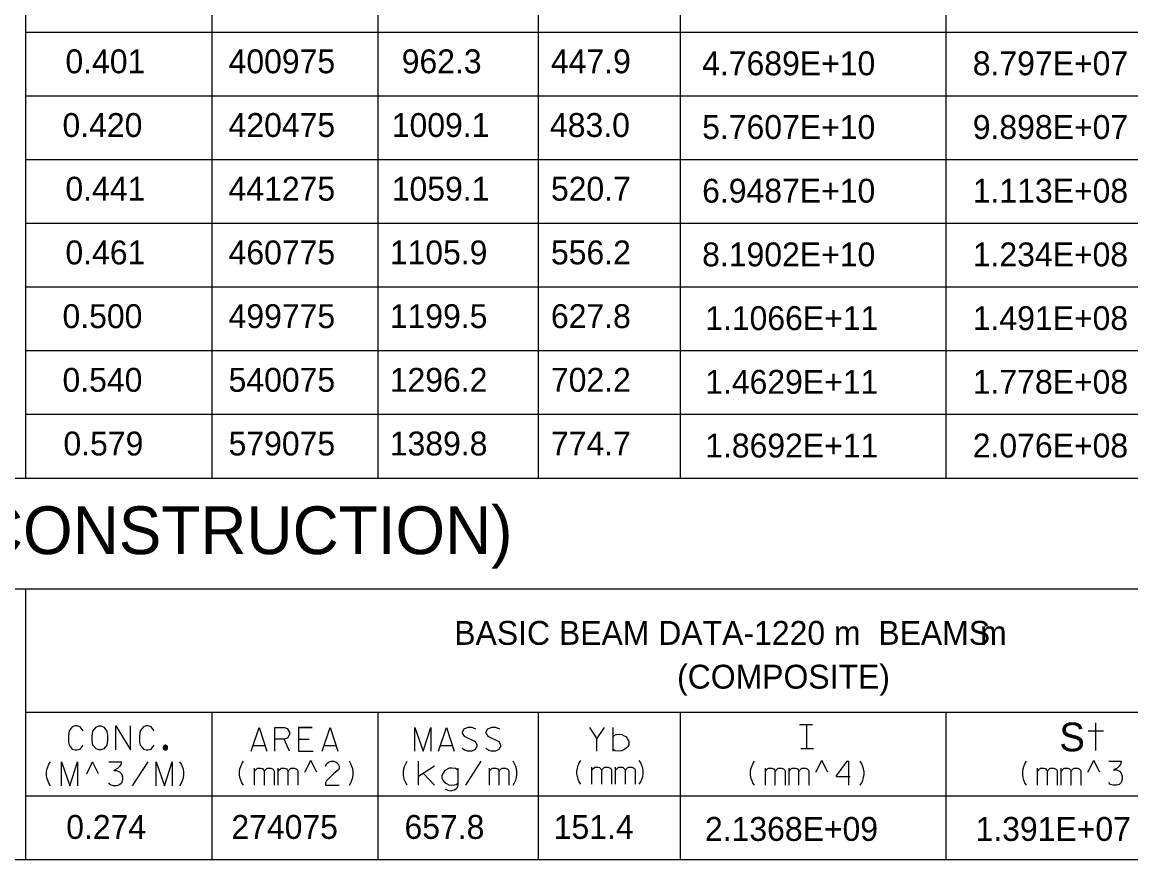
# Model space of a CAD drawing. Extents: x 635698 to 639877, y 296617 to 300175.
# Drawn here: x 636818.9 to 636958.2, y 299839.7 to 299944.9 of the extents above; entities that cross this region are included whole.
import ezdxf

# ---------------------------------------------------------------- set-up
doc = ezdxf.new("R2010")
doc.units = 0
doc.layers.add('2', color=7, linetype='Continuous')

msp = doc.modelspace()

# ---------------------------------------------------------------- linework, layer by layer
at = {"layer": '2'}
for p, q in [((636819.31, 300025.57), (636819.31, 299887.57)), ((636842.69, 300010.07), (636842.69, 299887.57)), ((636863.56, 300010.07), (636863.56, 299887.57)), ((636883.69, 300010.07), (636883.69, 299887.57)), ((636901.56, 300010.07), (636901.56, 299887.57)), ((636934.94, 300010.07), (636934.94, 299887.57)), ((637001.69, 299943.57), (636819.31, 299943.57)), ((637001.69, 299935.57), (636819.31, 299935.57)), ((637001.69, 299927.57), (636819.31, 299927.57)), ((637001.69, 299919.57), (636819.31, 299919.57)), ((637001.69, 299911.57), (636819.31, 299911.57)), ((637001.69, 299903.57), (636819.31, 299903.57)), ((637001.69, 299895.57), (636819.31, 299895.57)), ((637001.69, 299887.57), (636635.94, 299887.57)), ((637001.69, 299873.66), (636618.31, 299873.66)), ((636819.31, 299873.66), (636819.31, 299839.66)), ((637001.69, 299858.16), (636819.31, 299858.16)), ((636842.69, 299858.16), (636842.69, 299839.66)), ((636863.56, 299858.16), (636863.56, 299839.66)), ((636883.69, 299858.16), (636883.69, 299839.66)), ((636901.56, 299858.16), (636901.56, 299839.66)), ((636934.94, 299858.16), (636934.94, 299839.66)), ((636916.56, 299856.66), (636918.19, 299856.66)), ((636916.69, 299853.66), (636918.31, 299853.66)), ((636826.98, 299850.47), (636827.73, 299851.97)), ((636828.48, 299850.47), (636827.73, 299851.97)), ((636854.39, 299850.65), (636855.14, 299852.15)), ((636855.89, 299850.65), (636855.14, 299852.15)), ((636918.59, 299850.65), (636919.34, 299852.15)), ((636920.09, 299850.65), (636919.34, 299852.15)), ((636952.78, 299850.65), (636953.53, 299852.15)), ((636954.28, 299850.65), (636953.53, 299852.15)), ((637001.69, 299847.66), (636819.31, 299847.66)), ((637001.69, 299839.66), (636618.31, 299839.66))]:
    msp.add_line(p, q, dxfattribs=at)
for points in [[(636826.54, 299855.88), (636826.17, 299856.38), (636825.79, 299856.47), (636825.53, 299856.47), (636825.17, 299856.38), (636824.77, 299855.88), (636824.68, 299855.22), (636824.68, 299854.86), (636824.68, 299854.63), (636824.7, 299854.41), (636824.77, 299854.04), (636825.17, 299853.56), (636825.53, 299853.47), (636825.74, 299853.47), (636826.14, 299853.56), (636826.54, 299854.04)], [(636828.5, 299856.47), (636828.74, 299856.47), (636829.14, 299856.3), (636829.52, 299855.81), (636829.61, 299855.22), (636829.61, 299854.67), (636829.52, 299854.08), (636829.12, 299853.59), (636828.74, 299853.47), (636828.5, 299853.47), (636828.15, 299853.59), (636827.75, 299854.08), (636827.65, 299854.67), (636827.65, 299855.22), (636827.75, 299855.83), (636828.15, 299856.33), (636828.5, 299856.47)], [(636830.63, 299853.47), (636830.63, 299856.47), (636832.5, 299853.47), (636832.5, 299856.47)], [(636835.47, 299855.88), (636835.1, 299856.38), (636834.72, 299856.47), (636834.46, 299856.47), (636834.1, 299856.38), (636833.7, 299855.88), (636833.61, 299855.22), (636833.61, 299854.86), (636833.61, 299854.63), (636833.63, 299854.41), (636833.7, 299854.04), (636834.1, 299853.56), (636834.46, 299853.47), (636834.67, 299853.47), (636835.07, 299853.56), (636835.47, 299854.04)], [(636847.64, 299853.29), (636848.63, 299856.29), (636849.6, 299853.29)], [(636850.61, 299853.29), (636850.61, 299856.29), (636851.82, 299856.29), (636852.17, 299856.17), (636852.48, 299855.7), (636852.48, 299855.42), (636852.2, 299854.94), (636851.82, 299854.83), (636850.61, 299854.83)], [(636855.32, 299856.29), (636853.59, 299856.29), (636853.59, 299853.29), (636855.43, 299853.29)], [(636853.59, 299856.29), (636855.32, 299856.29)], [(636856.57, 299853.29), (636857.56, 299856.29), (636858.53, 299853.29)], [(636868.21, 299853.29), (636868.21, 299856.29), (636869.25, 299853.29), (636870.22, 299856.29), (636870.22, 299853.29)], [(636871.19, 299853.29), (636872.18, 299856.29), (636873.15, 299853.29)], [(636875.89, 299856.08), (636875.42, 299856.29), (636874.88, 299856.29), (636874.38, 299856.08), (636874.17, 299855.7), (636874.17, 299855.56), (636874.4, 299855.2), (636875.77, 299854.5), (636876.01, 299854.16), (636875.99, 299853.88), (636875.77, 299853.5), (636875.37, 299853.29), (636874.81, 299853.29), (636874.55, 299853.38), (636874.17, 299853.64)], [(636878.87, 299856.08), (636878.4, 299856.29), (636877.85, 299856.29), (636877.36, 299856.08), (636877.14, 299855.7), (636877.14, 299855.56), (636877.38, 299855.2), (636878.75, 299854.5), (636878.99, 299854.16), (636878.96, 299853.88), (636878.75, 299853.5), (636878.35, 299853.29), (636877.78, 299853.29), (636877.52, 299853.38), (636877.14, 299853.64)], [(636890.14, 299856.29), (636891.09, 299854.85), (636892.03, 299856.29)], [(636893.12, 299853.29), (636893.12, 299856.29)], [(636917.1, 299856.66), (636917.81, 299856.66)], [(636917.45, 299853.66), (636917.45, 299856.66)], [(636954.72, 299855.82), (636952.82, 299855.82)], [(636953.76, 299853.41), (636953.76, 299856.86)], [(636852.48, 299853.29), (636851.8, 299854.83)], [(636853.59, 299854.8), (636854.94, 299854.8)], [(636853.59, 299854.8), (636854.94, 299854.8)], [(636891.09, 299853.29), (636891.09, 299854.85)], [(636893.12, 299855.18), (636893.5, 299855.39), (636893.88, 299855.44), (636894.21, 299855.39), (636894.51, 299855.25), (636894.7, 299855.13), (636894.89, 299854.92), (636894.99, 299854.73), (636895.08, 299854.57), (636895.08, 299854.12), (636894.94, 299853.86), (636894.82, 299853.72), (636894.47, 299853.46), (636894.23, 299853.34), (636893.88, 299853.29), (636893.4, 299853.34), (636893.12, 299853.53)], [(636837.15, 299853.75), (636837.15, 299853.78), (636837.15, 299853.81), (636837.14, 299853.84), (636837.13, 299853.87), (636837.12, 299853.9), (636837.1, 299853.92), (636837.08, 299853.95), (636837.06, 299853.97), (636837.04, 299853.99), (636837.01, 299854), (636836.98, 299854.02), (636836.96, 299854.03), (636836.93, 299854.03), (636836.9, 299854.04), (636836.87, 299854.04), (636836.84, 299854.04), (636836.81, 299854.03), (636836.78, 299854.03), (636836.75, 299854.02), (636836.73, 299854), (636836.7, 299853.99), (636836.68, 299853.97), (636836.66, 299853.95), (636836.64, 299853.92), (636836.62, 299853.9), (636836.61, 299853.87), (636836.6, 299853.84), (636836.59, 299853.81), (636836.59, 299853.78), (636836.58, 299853.75), (636836.59, 299853.72), (636836.59, 299853.7), (636836.6, 299853.67), (636836.61, 299853.64), (636836.62, 299853.61), (636836.64, 299853.59), (636836.66, 299853.56), (636836.68, 299853.54), (636836.7, 299853.52), (636836.73, 299853.51), (636836.75, 299853.49), (636836.78, 299853.48), (636836.81, 299853.48), (636836.84, 299853.47), (636836.87, 299853.47), (636836.9, 299853.47), (636836.93, 299853.48), (636836.96, 299853.48), (636836.98, 299853.49), (636837.01, 299853.51), (636837.04, 299853.52), (636837.06, 299853.54), (636837.08, 299853.56), (636837.1, 299853.59), (636837.12, 299853.61), (636837.13, 299853.64), (636837.14, 299853.67), (636837.15, 299853.7), (636837.15, 299853.72), (636837.15, 299853.75)], [(636837.09, 299853.75), (636837.09, 299853.78), (636837.09, 299853.8), (636837.08, 299853.82), (636837.07, 299853.85), (636837.06, 299853.87), (636837.05, 299853.89), (636837.04, 299853.91), (636837.02, 299853.92), (636837, 299853.94), (636836.98, 299853.95), (636836.96, 299853.96), (636836.94, 299853.97), (636836.92, 299853.98), (636836.89, 299853.98), (636836.87, 299853.98), (636836.85, 299853.98), (636836.82, 299853.98), (636836.8, 299853.97), (636836.78, 299853.96), (636836.76, 299853.95), (636836.74, 299853.94), (636836.72, 299853.92), (636836.7, 299853.91), (636836.69, 299853.89), (636836.67, 299853.87), (636836.66, 299853.85), (636836.65, 299853.82), (636836.65, 299853.8), (636836.65, 299853.78), (636836.64, 299853.75), (636836.65, 299853.73), (636836.65, 299853.71), (636836.65, 299853.69), (636836.66, 299853.66), (636836.67, 299853.64), (636836.69, 299853.62), (636836.7, 299853.6), (636836.72, 299853.59), (636836.74, 299853.57), (636836.76, 299853.56), (636836.78, 299853.55), (636836.8, 299853.54), (636836.82, 299853.53), (636836.85, 299853.53), (636836.87, 299853.53), (636836.89, 299853.53), (636836.92, 299853.53), (636836.94, 299853.54), (636836.96, 299853.55), (636836.98, 299853.56), (636837, 299853.57), (636837.02, 299853.59), (636837.04, 299853.6), (636837.05, 299853.62), (636837.06, 299853.64), (636837.07, 299853.66), (636837.08, 299853.69), (636837.09, 299853.71), (636837.09, 299853.73), (636837.09, 299853.75)], [(636837.03, 299853.75), (636837.03, 299853.77), (636837.03, 299853.79), (636837.03, 299853.81), (636837.02, 299853.82), (636837.01, 299853.84), (636837, 299853.85), (636836.99, 299853.87), (636836.98, 299853.88), (636836.97, 299853.89), (636836.95, 299853.9), (636836.94, 299853.91), (636836.92, 299853.91), (636836.9, 299853.92), (636836.89, 299853.92), (636836.87, 299853.92), (636836.85, 299853.92), (636836.83, 299853.92), (636836.82, 299853.91), (636836.8, 299853.91), (636836.79, 299853.9), (636836.77, 299853.89), (636836.76, 299853.88), (636836.75, 299853.87), (636836.74, 299853.85), (636836.73, 299853.84), (636836.72, 299853.82), (636836.71, 299853.81), (636836.71, 299853.79), (636836.71, 299853.77), (636836.7, 299853.75), (636836.71, 299853.74), (636836.71, 299853.72), (636836.71, 299853.7), (636836.72, 299853.69), (636836.73, 299853.67), (636836.74, 299853.66), (636836.75, 299853.64), (636836.76, 299853.63), (636836.77, 299853.62), (636836.79, 299853.61), (636836.8, 299853.6), (636836.82, 299853.6), (636836.83, 299853.59), (636836.85, 299853.59), (636836.87, 299853.59), (636836.89, 299853.59), (636836.9, 299853.59), (636836.92, 299853.6), (636836.94, 299853.6), (636836.95, 299853.61), (636836.97, 299853.62), (636836.98, 299853.63), (636836.99, 299853.64), (636837, 299853.66), (636837.01, 299853.67), (636837.02, 299853.69), (636837.03, 299853.7), (636837.03, 299853.72), (636837.03, 299853.74), (636837.03, 299853.75)], [(636836.97, 299853.75), (636836.97, 299853.77), (636836.97, 299853.78), (636836.97, 299853.79), (636836.97, 299853.8), (636836.96, 299853.81), (636836.95, 299853.82), (636836.95, 299853.83), (636836.94, 299853.83), (636836.93, 299853.84), (636836.92, 299853.85), (636836.91, 299853.85), (636836.9, 299853.85), (636836.89, 299853.86), (636836.88, 299853.86), (636836.87, 299853.86), (636836.86, 299853.86), (636836.85, 299853.86), (636836.84, 299853.85), (636836.83, 299853.85), (636836.82, 299853.85), (636836.81, 299853.84), (636836.8, 299853.83), (636836.79, 299853.83), (636836.78, 299853.82), (636836.78, 299853.81), (636836.77, 299853.8), (636836.77, 299853.79), (636836.77, 299853.78), (636836.76, 299853.77), (636836.76, 299853.75), (636836.76, 299853.74), (636836.77, 299853.73), (636836.77, 299853.72), (636836.77, 299853.71), (636836.78, 299853.7), (636836.78, 299853.69), (636836.79, 299853.68), (636836.8, 299853.68), (636836.81, 299853.67), (636836.82, 299853.66), (636836.83, 299853.66), (636836.84, 299853.65), (636836.85, 299853.65), (636836.86, 299853.65), (636836.87, 299853.65), (636836.88, 299853.65), (636836.89, 299853.65), (636836.9, 299853.65), (636836.91, 299853.66), (636836.92, 299853.66), (636836.93, 299853.67), (636836.94, 299853.68), (636836.95, 299853.68), (636836.95, 299853.69), (636836.96, 299853.7), (636836.97, 299853.71), (636836.97, 299853.72), (636836.97, 299853.73), (636836.97, 299853.74), (636836.97, 299853.75)], [(636836.91, 299853.75), (636836.91, 299853.76), (636836.91, 299853.76), (636836.91, 299853.77), (636836.91, 299853.77), (636836.91, 299853.78), (636836.91, 299853.78), (636836.9, 299853.78), (636836.9, 299853.79), (636836.9, 299853.79), (636836.89, 299853.79), (636836.89, 299853.8), (636836.88, 299853.8), (636836.88, 299853.8), (636836.87, 299853.8), (636836.87, 299853.8), (636836.86, 299853.8), (636836.86, 299853.8), (636836.86, 299853.8), (636836.85, 299853.8), (636836.85, 299853.79), (636836.84, 299853.79), (636836.84, 299853.79), (636836.84, 299853.78), (636836.83, 299853.78), (636836.83, 299853.78), (636836.83, 299853.77), (636836.83, 299853.77), (636836.83, 299853.76), (636836.82, 299853.76), (636836.82, 299853.75), (636836.82, 299853.75), (636836.83, 299853.75), (636836.83, 299853.74), (636836.83, 299853.74), (636836.83, 299853.73), (636836.83, 299853.73), (636836.84, 299853.72), (636836.84, 299853.72), (636836.84, 299853.72), (636836.85, 299853.72), (636836.85, 299853.71), (636836.86, 299853.71), (636836.86, 299853.71), (636836.86, 299853.71), (636836.87, 299853.71), (636836.87, 299853.71), (636836.88, 299853.71), (636836.88, 299853.71), (636836.89, 299853.71), (636836.89, 299853.72), (636836.9, 299853.72), (636836.9, 299853.72), (636836.9, 299853.72), (636836.91, 299853.73), (636836.91, 299853.73), (636836.91, 299853.74), (636836.91, 299853.74), (636836.91, 299853.75), (636836.91, 299853.75), (636836.91, 299853.75)], [(636847.87, 299854), (636849.36, 299854)], [(636856.8, 299854), (636858.29, 299854)], [(636871.43, 299854), (636872.92, 299854)], [(636917.1, 299853.66), (636917.81, 299853.66)], [(636822.42, 299848.97), (636822.23, 299849.28), (636822.09, 299849.61), (636821.99, 299849.94), (636821.95, 299850.29), (636821.95, 299850.65), (636821.99, 299851), (636822.09, 299851.33), (636822.23, 299851.66), (636822.42, 299851.97)], [(636823.82, 299848.97), (636823.82, 299851.97), (636824.86, 299848.97), (636825.83, 299851.97), (636825.83, 299848.97)], [(636829.77, 299851.97), (636831.36, 299851.97), (636831.26, 299851.62), (636831.1, 299851.36), (636830.86, 299851.12), (636830.39, 299850.88), (636830.74, 299850.88), (636831.12, 299850.72), (636831.36, 299850.48), (636831.47, 299850.1), (636831.47, 299849.7), (636831.36, 299849.3), (636831.1, 299849.06), (636830.74, 299848.97), (636830.34, 299848.97), (636829.99, 299849.06), (636829.77, 299849.32)], [(636832.75, 299848.97), (636834.71, 299851.97)], [(636835.73, 299848.97), (636835.73, 299851.97), (636836.77, 299848.97), (636837.74, 299851.97), (636837.74, 299848.97)], [(636838.7, 299848.97), (636838.89, 299849.28), (636839.03, 299849.61), (636839.13, 299849.94), (636839.18, 299850.29), (636839.18, 299850.65), (636839.13, 299851), (636839.03, 299851.33), (636838.89, 299851.66), (636838.7, 299851.97)], [(636846.67, 299849.04), (636846.48, 299849.34), (636846.34, 299849.67), (636846.24, 299850), (636846.2, 299850.36), (636846.2, 299850.71), (636846.24, 299851.07), (636846.34, 299851.4), (636846.48, 299851.73), (636846.67, 299852.04)], [(636857, 299851.42), (636857.1, 299851.71), (636857.36, 299851.94), (636857.71, 299852.04), (636857.97, 299852.04), (636858.32, 299851.94), (636858.58, 299851.68), (636858.7, 299851.42), (636858.7, 299851.16), (636858.61, 299850.95), (636858.02, 299850.5), (636857.1, 299849.56), (636857, 299849.32), (636857, 299849.04), (636858.7, 299849.04)], [(636859.98, 299849.04), (636860.17, 299849.34), (636860.31, 299849.67), (636860.4, 299850), (636860.45, 299850.36), (636860.45, 299850.71), (636860.4, 299851.07), (636860.31, 299851.4), (636860.17, 299851.73), (636859.98, 299852.04)], [(636867.25, 299849.04), (636867.06, 299849.34), (636866.91, 299849.67), (636866.82, 299850), (636866.77, 299850.36), (636866.77, 299850.71), (636866.82, 299851.07), (636866.91, 299851.4), (636867.06, 299851.73), (636867.25, 299852.04)], [(636868.65, 299849.04), (636868.65, 299852.04)], [(636874.6, 299849.04), (636876.56, 299852.04)], [(636880.55, 299849.04), (636880.74, 299849.34), (636880.88, 299849.67), (636880.98, 299850), (636881.03, 299850.36), (636881.03, 299850.71), (636880.98, 299851.07), (636880.88, 299851.4), (636880.74, 299851.73), (636880.55, 299852.04)], [(636889.06, 299849.15), (636888.87, 299849.46), (636888.73, 299849.79), (636888.63, 299850.12), (636888.58, 299850.48), (636888.58, 299850.83), (636888.63, 299851.19), (636888.73, 299851.52), (636888.87, 299851.85), (636889.06, 299852.15)], [(636896.41, 299849.15), (636896.6, 299849.46), (636896.74, 299849.79), (636896.84, 299850.12), (636896.88, 299850.48), (636896.88, 299850.83), (636896.84, 299851.19), (636896.74, 299851.52), (636896.6, 299851.85), (636896.41, 299852.15)], [(636910.87, 299849.04), (636910.68, 299849.34), (636910.54, 299849.67), (636910.44, 299850), (636910.39, 299850.36), (636910.39, 299850.71), (636910.44, 299851.07), (636910.54, 299851.4), (636910.68, 299851.73), (636910.87, 299852.04)], [(636922.9, 299850.08), (636921.2, 299850.08), (636921.2, 299850.19), (636922.52, 299852.04), (636922.69, 299852.04), (636922.69, 299849.04)], [(636924.18, 299849.04), (636924.37, 299849.34), (636924.51, 299849.67), (636924.6, 299850), (636924.65, 299850.36), (636924.65, 299850.71), (636924.6, 299851.07), (636924.51, 299851.4), (636924.37, 299851.73), (636924.18, 299852.04)], [(636945.05, 299849.04), (636944.86, 299849.34), (636944.72, 299849.67), (636944.63, 299850), (636944.58, 299850.36), (636944.58, 299850.71), (636944.63, 299851.07), (636944.72, 299851.4), (636944.86, 299851.73), (636945.05, 299852.04)], [(636955.39, 299852.04), (636956.97, 299852.04), (636956.87, 299851.68), (636956.71, 299851.42), (636956.47, 299851.19), (636956, 299850.95), (636956.35, 299850.95), (636956.73, 299850.78), (636956.97, 299850.55), (636957.09, 299850.17), (636957.09, 299849.77), (636956.97, 299849.37), (636956.71, 299849.13), (636956.35, 299849.04), (636955.95, 299849.04), (636955.6, 299849.13), (636955.39, 299849.39)], [(636848.07, 299850.78), (636848.12, 299850.83), (636848.17, 299850.93), (636848.38, 299851.14), (636848.45, 299851.16), (636848.54, 299851.19), (636848.87, 299851.19), (636849.02, 299851.14), (636849.11, 299851.07), (636849.21, 299850.97), (636849.28, 299850.81), (636849.3, 299850.76), (636849.35, 299850.83), (636849.39, 299850.93), (636849.61, 299851.14), (636849.68, 299851.16), (636849.75, 299851.19), (636850.1, 299851.19), (636850.2, 299851.14), (636850.32, 299851.09), (636850.43, 299851), (636850.48, 299850.93), (636850.53, 299850.83), (636850.53, 299849.04)], [(636848.07, 299849.04), (636848.07, 299851.16)], [(636849.3, 299849.04), (636849.3, 299850.78)], [(636851.05, 299850.78), (636851.1, 299850.83), (636851.14, 299850.93), (636851.36, 299851.14), (636851.43, 299851.16), (636851.52, 299851.19), (636851.85, 299851.19), (636851.99, 299851.14), (636852.09, 299851.07), (636852.18, 299850.97), (636852.25, 299850.81), (636852.28, 299850.76), (636852.32, 299850.83), (636852.37, 299850.93), (636852.58, 299851.14), (636852.65, 299851.16), (636852.73, 299851.19), (636853.08, 299851.19), (636853.17, 299851.14), (636853.29, 299851.09), (636853.41, 299851), (636853.46, 299850.93), (636853.5, 299850.83), (636853.5, 299849.04)], [(636851.05, 299849.04), (636851.05, 299851.16)], [(636852.28, 299849.04), (636852.28, 299850.78)], [(636870.68, 299851.42), (636868.65, 299850.12)], [(636869.29, 299850.52), (636870.68, 299849.04)], [(636873.61, 299850.93), (636873.3, 299851.14), (636872.85, 299851.19), (636872.52, 299851.16), (636871.96, 299850.86), (636871.67, 299850.43), (636871.62, 299850.19), (636871.62, 299849.96), (636871.72, 299849.67), (636871.98, 299849.39), (636872.19, 299849.23), (636872.5, 299849.08), (636872.78, 299849.04), (636873.16, 299849.06), (636873.4, 299849.13), (636873.61, 299849.3)], [(636873.61, 299851.19), (636873.61, 299849.04), (636873.56, 299848.85), (636873.49, 299848.68), (636873.35, 299848.52), (636873.16, 299848.42), (636872.95, 299848.35), (636872.69, 299848.3), (636872.38, 299848.35), (636872.07, 299848.52)], [(636877.58, 299850.78), (636877.62, 299850.83), (636877.67, 299850.93), (636877.88, 299851.14), (636877.96, 299851.16), (636878.05, 299851.19), (636878.38, 299851.19), (636878.52, 299851.14), (636878.62, 299851.07), (636878.71, 299850.97), (636878.78, 299850.81), (636878.81, 299850.76), (636878.85, 299850.83), (636878.9, 299850.93), (636879.11, 299851.14), (636879.18, 299851.16), (636879.25, 299851.19), (636879.61, 299851.19), (636879.7, 299851.14), (636879.82, 299851.09), (636879.94, 299851), (636879.99, 299850.93), (636880.03, 299850.83), (636880.03, 299849.04)], [(636877.58, 299849.04), (636877.58, 299851.16)], [(636878.81, 299849.04), (636878.81, 299850.78)], [(636890.46, 299850.9), (636890.51, 299850.95), (636890.55, 299851.04), (636890.77, 299851.26), (636890.84, 299851.28), (636890.93, 299851.3), (636891.26, 299851.3), (636891.4, 299851.26), (636891.5, 299851.19), (636891.59, 299851.09), (636891.66, 299850.93), (636891.69, 299850.88), (636891.73, 299850.95), (636891.78, 299851.04), (636891.99, 299851.26), (636892.07, 299851.28), (636892.14, 299851.3), (636892.49, 299851.3), (636892.59, 299851.26), (636892.7, 299851.21), (636892.82, 299851.11), (636892.87, 299851.04), (636892.92, 299850.95), (636892.92, 299849.15)], [(636890.46, 299849.15), (636890.46, 299851.28)], [(636891.69, 299849.15), (636891.69, 299850.9)], [(636893.44, 299850.9), (636893.48, 299850.95), (636893.53, 299851.04), (636893.74, 299851.26), (636893.81, 299851.28), (636893.91, 299851.3), (636894.24, 299851.3), (636894.38, 299851.26), (636894.48, 299851.19), (636894.57, 299851.09), (636894.64, 299850.93), (636894.66, 299850.88), (636894.71, 299850.95), (636894.76, 299851.04), (636894.97, 299851.26), (636895.04, 299851.28), (636895.11, 299851.3), (636895.47, 299851.3), (636895.56, 299851.26), (636895.68, 299851.21), (636895.8, 299851.11), (636895.84, 299851.04), (636895.89, 299850.95), (636895.89, 299849.15)], [(636893.44, 299849.15), (636893.44, 299851.28)], [(636894.66, 299849.15), (636894.66, 299850.9)], [(636912.27, 299850.78), (636912.32, 299850.83), (636912.36, 299850.93), (636912.58, 299851.14), (636912.65, 299851.16), (636912.74, 299851.19), (636913.07, 299851.19), (636913.21, 299851.14), (636913.31, 299851.07), (636913.4, 299850.97), (636913.47, 299850.81), (636913.5, 299850.76), (636913.55, 299850.83), (636913.59, 299850.93), (636913.81, 299851.14), (636913.88, 299851.16), (636913.95, 299851.19), (636914.3, 299851.19), (636914.4, 299851.14), (636914.51, 299851.09), (636914.63, 299851), (636914.68, 299850.93), (636914.73, 299850.83), (636914.73, 299849.04)], [(636912.27, 299849.04), (636912.27, 299851.16)], [(636913.5, 299849.04), (636913.5, 299850.78)], [(636915.25, 299850.78), (636915.29, 299850.83), (636915.34, 299850.93), (636915.55, 299851.14), (636915.62, 299851.16), (636915.72, 299851.19), (636916.05, 299851.19), (636916.19, 299851.14), (636916.29, 299851.07), (636916.38, 299850.97), (636916.45, 299850.81), (636916.47, 299850.76), (636916.52, 299850.83), (636916.57, 299850.93), (636916.78, 299851.14), (636916.85, 299851.16), (636916.92, 299851.19), (636917.28, 299851.19), (636917.37, 299851.14), (636917.49, 299851.09), (636917.61, 299851), (636917.66, 299850.93), (636917.7, 299850.83), (636917.7, 299849.04)], [(636915.25, 299849.04), (636915.25, 299851.16)], [(636916.47, 299849.04), (636916.47, 299850.78)], [(636946.46, 299850.78), (636946.5, 299850.83), (636946.55, 299850.93), (636946.76, 299851.14), (636946.83, 299851.16), (636946.93, 299851.19), (636947.26, 299851.19), (636947.4, 299851.14), (636947.5, 299851.07), (636947.59, 299850.97), (636947.66, 299850.81), (636947.68, 299850.76), (636947.73, 299850.83), (636947.78, 299850.93), (636947.99, 299851.14), (636948.06, 299851.16), (636948.13, 299851.19), (636948.49, 299851.19), (636948.58, 299851.14), (636948.7, 299851.09), (636948.82, 299851), (636948.87, 299850.93), (636948.91, 299850.83), (636948.91, 299849.04)], [(636946.46, 299849.04), (636946.46, 299851.16)], [(636947.68, 299849.04), (636947.68, 299850.78)], [(636949.43, 299850.78), (636949.48, 299850.83), (636949.53, 299850.93), (636949.74, 299851.14), (636949.81, 299851.16), (636949.91, 299851.19), (636950.24, 299851.19), (636950.38, 299851.14), (636950.47, 299851.07), (636950.57, 299850.97), (636950.64, 299850.81), (636950.66, 299850.76), (636950.71, 299850.83), (636950.76, 299850.93), (636950.97, 299851.14), (636951.04, 299851.16), (636951.11, 299851.19), (636951.46, 299851.19), (636951.56, 299851.14), (636951.68, 299851.09), (636951.79, 299851), (636951.84, 299850.93), (636951.89, 299850.83), (636951.89, 299849.04)], [(636949.43, 299849.04), (636949.43, 299851.16)], [(636950.66, 299849.04), (636950.66, 299850.78)]]:
    msp.add_lwpolyline(points, dxfattribs=at)

# ---------------------------------------------------------------- texts
for s, height, p in [('0.401', 3, (636824.31, 299938.44)), ('400975', 3, (636844.81, 299938.44)), ('962.3', 3, (636866.56, 299938.44)), ('447.9', 3, (636885.31, 299938.44)), ('4.7689E+10', 3, (636904.31, 299938.19)), ('8.797E+07', 3, (636938.31, 299938.19)), ('0.420', 3, (636823.94, 299930.44)), ('420475', 3, (636844.81, 299930.44)), ('1009.1', 3, (636865.31, 299930.44)), ('483.0', 3, (636885.19, 299930.44)), ('5.7607E+10', 3, (636904.31, 299930.19)), ('9.898E+07', 3, (636938.31, 299930.19)), ('0.441', 3, (636824.31, 299922.44)), ('441275', 3, (636844.81, 299922.44)), ('1059.1', 3, (636865.31, 299922.44)), ('520.7', 3, (636885.31, 299922.44)), ('6.9487E+10', 3, (636904.31, 299922.19)), ('1.113E+08', 3, (636938.31, 299922.19)), ('0.461', 3, (636824.31, 299914.44)), ('460775', 3, (636844.81, 299914.44)), ('1105.9', 3, (636865.06, 299914.44)), ('556.2', 3, (636885.31, 299914.44)), ('8.1902E+10', 3, (636904.31, 299914.19)), ('1.234E+08', 3, (636938.31, 299914.19)), ('0.500', 3, (636823.94, 299906.44)), ('499775', 3, (636844.81, 299906.44)), ('1199.5', 3, (636865.06, 299906.44)), ('627.8', 3, (636885.31, 299906.44)), ('1.1066E+11', 3, (636904.69, 299906.19)), ('1.491E+08', 3, (636938.31, 299906.19)), ('0.540', 3, (636823.94, 299898.44)), ('540075', 3, (636844.81, 299898.44)), ('1296.2', 3, (636865.06, 299898.44)), ('702.2', 3, (636885.31, 299898.44)), ('1.4629E+11', 3, (636904.69, 299898.19)), ('1.778E+08', 3, (636938.31, 299898.19)), ('0.579', 3, (636824.06, 299890.44)), ('579075', 3, (636844.81, 299890.44)), ('1389.8', 3, (636865.06, 299890.44)), ('774.7', 3, (636885.31, 299890.44)), ('1.8692E+11', 3, (636904.69, 299890.19)), ('2.076E+08', 3, (636938.31, 299890.19)), ('PLANK BEAM DATA (COMPOSITE CONSTRUCTION)', 6, (636683, 299878.05)), ('BASIC BEAM DATA-1220 m  BEAMS', 3, (636873.16, 299866.66)), ('m', 3, (636939.23, 299866.66)), ('(COMPOSITE)', 3, (636901.16, 299861.16)), ('S', 3.6, (636949.19, 299853.29)), ('0.274', 3, (636824.41, 299842.29)), ('274075', 3, (636845.16, 299842.29)), ('657.8', 3, (636866.91, 299842.29)), ('151.4', 3, (636885.66, 299842.29)), ('2.1368E+09', 3, (636904.66, 299842.04)), ('1.391E+07', 3, (636938.66, 299842.04))]:
    msp.add_text(s, height=height, dxfattribs=at).set_placement(p)

doc.saveas('drawing.dxf')
